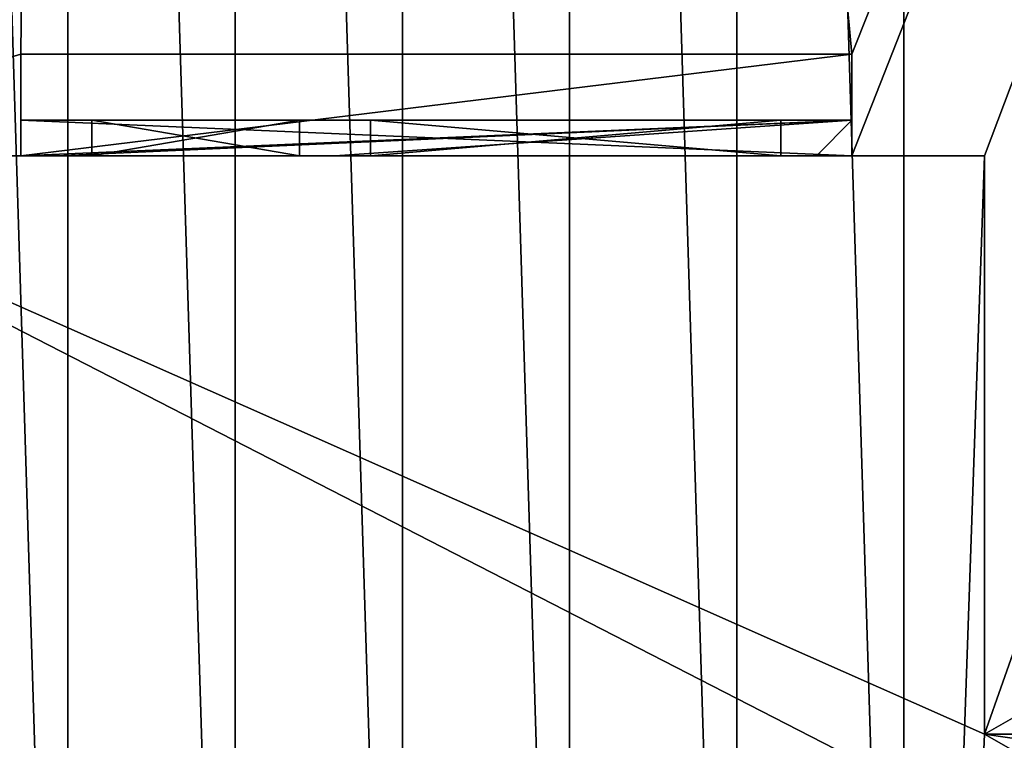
# Model space of a CAD drawing. Extents: x 22936 to 50368, y -4877 to 31080.
# Tile 260 of 601: x 44806 to 45000, y 4243 to 4385. Entities that reach past the tile are written whole.
import ezdxf

# ---------------------------------------------------------------- set-up
doc = ezdxf.new("R2010")
doc.units = 0
for name, color, linetype in [('01_GROS_OEUVRE', 251, 'CONTINUOUS'), ('03_COUVERTURE_BARDAGE', 44, 'CONTINUOUS'), ('04_MENUISERIES_EXT_', 40, 'CONTINUOUS'), ('05_VITRAGES', 40, 'CONTINUOUS'), ('08_AMENAGEMENTS_EXTERIEURS', 253, 'CONTINUOUS')]:
    doc.layers.add(name, color=color, linetype=linetype)

# ---------------------------------------------------------------- blocks, each defined once
blk = doc.blocks.new('GROUPER_15')
at = {"layer": '08_AMENAGEMENTS_EXTERIEURS'}
mesh = blk.add_polyface(dxfattribs=at)
corners = [(3235.07, 2624.22), (3100.68, 1328), (3052.09, 2624.22), (2891.78, 1078), (3100.68, 0), (2891.78, 0), (3051.84, 2621.77)]
mesh.append_faces([[corners[k] for k in face] for face in [(3, 4, 5)]], dxfattribs={"vtx0": -1})
mesh.append_faces([[corners[k] for k in face] for face in [(4, 2, 1)]], dxfattribs={"vtx0": -1, "vtx1": -1})
mesh.append_faces([[corners[k] for k in face] for face in [(4, 3, 6), (4, 6, 2)]], dxfattribs={"vtx0": -1, "vtx2": -1})
mesh.append_faces([[corners[k] for k in face] for face in [(0, 1, 2)]], dxfattribs={"vtx1": -1})
blk = doc.blocks.new('GROUPER_63')
at = {"layer": '04_MENUISERIES_EXT_'}
for p, q in [((0, 0), (0, 7)), ((0, 7), (0, 7, 240)), ((0, 0, 240), (0, 7, 240)), ((164, 7), (0, 7)), ((0, 7, 240), (164, 7, 240)), ((14, 7, 7), (55, 7, 7)), ((14, 7, 226), (14, 7, 7)), ((14, 0, 7), (14, 7, 7)), ((55, 7, 226), (14, 7, 226)), ((14, 0, 226), (14, 7, 226)), ((55, 0, 226), (55, 7, 226)), ((55, 7, 7), (55, 7, 226)), ((55, 0, 7), (55, 7, 7)), ((69, 0, 226), (69, 7, 226)), ((150, 7, 226), (69, 7, 226)), ((69, 0, 7), (69, 7, 7)), ((69, 7, 226), (69, 7, 7)), ((69, 7, 7), (150, 7, 7)), ((150, 0, 226), (150, 7, 226)), ((150, 7, 7), (150, 7, 226)), ((150, 0, 7), (150, 7, 7)), ((164, 0), (164, 7)), ((164, 7, 240), (164, 7)), ((164, 0, 240), (164, 7, 240)), ((7, 0), (0, 0)), ((0, 0, 240), (164, 0, 240)), ((0, 0), (0, 0, 240)), ((7, 0, 233), (7, 0)), ((62, 0), (7, 0)), ((62, 0, 233), (7, 0, 233)), ((14, 0, 226), (14, 0, 7)), ((55, 0, 226), (14, 0, 226)), ((14, 0, 7), (55, 0, 7)), ((55, 0, 7), (55, 0, 226)), ((62, 0), (62, 0, 233)), ((157, 0), (62, 0)), ((157, 0, 233), (62, 0, 233)), ((150, 0, 226), (69, 0, 226)), ((69, 0, 226), (69, 0, 7)), ((69, 0, 7), (150, 0, 7)), ((150, 0, 7), (150, 0, 226)), ((164, 0), (157, 0)), ((157, 0), (157, 0, 233)), ((164, 0, 240), (164, 0))]:
    blk.add_line(p, q, dxfattribs=at)
mesh = blk.add_polyface(dxfattribs=at)
corners = [(164, 7), (0, 0), (0, 7), (7, 0), (62, 0), (157, 0), (164, 0)]
mesh.append_faces([[corners[k] for k in face] for face in [(0, 1, 2), (5, 0, 6)]], dxfattribs={"vtx0": -1})
mesh.append_faces([[corners[k] for k in face] for face in [(1, 0, 3), (3, 0, 4), (4, 0, 5)]], dxfattribs={"vtx0": -1, "vtx1": -1})
mesh = blk.add_polyface(dxfattribs=at)
corners = [(0, 7), (14, 7, 7), (164, 7), (0, 7, 240), (14, 7, 226), (55, 7, 226), (69, 7, 226), (150, 7, 226), (150, 7, 7), (164, 7, 240), (55, 7, 7), (69, 7, 7)]
mesh.append_faces([[corners[k] for k in face] for face in [(0, 1, 2), (1, 3, 4), (4, 3, 5), (6, 3, 7), (2, 8, 9), (8, 10, 11), (9, 7, 3), (5, 11, 10), (11, 5, 6)]], dxfattribs={"vtx0": -1, "vtx1": -1})
mesh.append_faces([[corners[k] for k in face] for face in [(5, 3, 6), (8, 2, 1)]], dxfattribs={"vtx0": -1, "vtx1": -1, "vtx2": -1})
mesh.append_faces([[corners[k] for k in face] for face in [(1, 0, 3), (8, 1, 10), (9, 8, 7)]], dxfattribs={"vtx0": -1, "vtx2": -1})
mesh = blk.add_polyface(dxfattribs=at)
corners = [(164, 0, 240), (0, 7, 240), (0, 0, 240), (164, 7, 240)]
mesh.append_faces([[corners[k] for k in face] for face in [(0, 1, 2), (1, 0, 3)]], dxfattribs={"vtx0": -1})
mesh = blk.add_polyface(dxfattribs=at)
corners = [(0, 7, 240), (0, 0), (0, 0, 240), (0, 7)]
mesh.append_faces([[corners[k] for k in face] for face in [(0, 1, 2), (1, 0, 3)]], dxfattribs={"vtx0": -1})
mesh = blk.add_polyface(dxfattribs=at)
corners = [(55, 7, 226), (14, 0, 226), (14, 7, 226), (55, 0, 226)]
mesh.append_faces([[corners[k] for k in face] for face in [(0, 1, 2), (1, 0, 3)]], dxfattribs={"vtx0": -1})
mesh = blk.add_polyface(dxfattribs=at)
corners = [(55, 0, 7), (14, 7, 7), (14, 0, 7), (55, 7, 7)]
mesh.append_faces([[corners[k] for k in face] for face in [(0, 1, 2), (1, 0, 3)]], dxfattribs={"vtx0": -1})
mesh = blk.add_polyface(dxfattribs=at)
corners = [(14, 7, 7), (14, 0, 226), (14, 0, 7), (14, 7, 226)]
mesh.append_faces([[corners[k] for k in face] for face in [(0, 1, 2), (1, 0, 3)]], dxfattribs={"vtx0": -1})
mesh = blk.add_polyface(dxfattribs=at)
corners = [(55, 7, 226), (55, 0, 7), (55, 0, 226), (55, 7, 7)]
mesh.append_faces([[corners[k] for k in face] for face in [(0, 1, 2), (1, 0, 3)]], dxfattribs={"vtx0": -1})
mesh = blk.add_polyface(dxfattribs=at)
corners = [(150, 7, 226), (69, 0, 226), (69, 7, 226), (150, 0, 226)]
mesh.append_faces([[corners[k] for k in face] for face in [(0, 1, 2), (1, 0, 3)]], dxfattribs={"vtx0": -1})
mesh = blk.add_polyface(dxfattribs=at)
corners = [(69, 0, 7), (69, 7, 226), (69, 0, 226), (69, 7, 7)]
mesh.append_faces([[corners[k] for k in face] for face in [(0, 1, 2), (1, 0, 3)]], dxfattribs={"vtx0": -1})
mesh = blk.add_polyface(dxfattribs=at)
corners = [(150, 0, 7), (69, 7, 7), (69, 0, 7), (150, 7, 7)]
mesh.append_faces([[corners[k] for k in face] for face in [(0, 1, 2), (1, 0, 3)]], dxfattribs={"vtx0": -1})
mesh = blk.add_polyface(dxfattribs=at)
corners = [(150, 7, 226), (150, 0, 7), (150, 0, 226), (150, 7, 7)]
mesh.append_faces([[corners[k] for k in face] for face in [(0, 1, 2), (1, 0, 3)]], dxfattribs={"vtx0": -1})
mesh = blk.add_polyface(dxfattribs=at)
corners = [(164, 7), (164, 0, 240), (164, 0), (164, 7, 240)]
mesh.append_faces([[corners[k] for k in face] for face in [(0, 1, 2), (1, 0, 3)]], dxfattribs={"vtx0": -1})
mesh = blk.add_polyface(dxfattribs=at)
corners = [(164, 0, 240), (157, 0), (164, 0), (157, 0, 233), (62, 0, 233), (7, 0, 233), (0, 0), (7, 0), (0, 0, 240)]
mesh.append_faces([[corners[k] for k in face] for face in [(0, 1, 2), (5, 6, 7)]], dxfattribs={"vtx0": -1})
mesh.append_faces([[corners[k] for k in face] for face in [(1, 0, 3), (3, 0, 4), (4, 0, 5), (6, 5, 8), (8, 5, 0)]], dxfattribs={"vtx0": -1, "vtx1": -1})
mesh = blk.add_polyface(dxfattribs=at)
corners = [(62, 0), (55, 0, 7), (7, 0), (62, 0, 233), (55, 0, 226), (14, 0, 226), (14, 0, 7), (7, 0, 233)]
mesh.append_faces([[corners[k] for k in face] for face in [(0, 1, 2), (1, 3, 4), (4, 3, 5), (2, 6, 7), (6, 2, 1), (7, 5, 3)]], dxfattribs={"vtx0": -1, "vtx1": -1})
mesh.append_faces([[corners[k] for k in face] for face in [(1, 0, 3), (7, 6, 5)]], dxfattribs={"vtx0": -1, "vtx2": -1})
mesh = blk.add_polyface(dxfattribs=at)
corners = [(157, 0), (150, 0, 7), (62, 0), (157, 0, 233), (150, 0, 226), (69, 0, 226), (69, 0, 7), (62, 0, 233)]
mesh.append_faces([[corners[k] for k in face] for face in [(0, 1, 2), (1, 3, 4), (4, 3, 5), (2, 6, 7), (6, 2, 1), (7, 5, 3)]], dxfattribs={"vtx0": -1, "vtx1": -1})
mesh.append_faces([[corners[k] for k in face] for face in [(1, 0, 3), (7, 6, 5)]], dxfattribs={"vtx0": -1, "vtx2": -1})
blk = doc.blocks.new('GROUPER_64')
at = {"layer": '05_VITRAGES'}
for p, q in [((0, 0, 219), (0, 7, 219)), ((0, 0), (0, 7)), ((0, 7), (0, 7, 219)), ((0, 7, 219), (41, 7, 219)), ((41, 7), (0, 7)), ((41, 0), (41, 7)), ((41, 7, 219), (41, 7)), ((41, 0, 219), (41, 7, 219)), ((55, 7, 219), (55, 7)), ((55, 7), (136, 7)), ((136, 7, 219), (55, 7, 219)), ((55, 0, 219), (55, 7, 219)), ((55, 0), (55, 7)), ((136, 7), (136, 7, 219)), ((136, 0, 219), (136, 7, 219)), ((136, 0), (136, 7)), ((0, 0), (0, 0, 219)), ((41, 0), (0, 0)), ((0, 0, 219), (41, 0, 219)), ((41, 0, 219), (41, 0)), ((55, 0), (136, 0)), ((136, 0, 219), (55, 0, 219)), ((55, 0, 219), (55, 0)), ((136, 0), (136, 0, 219))]:
    blk.add_line(p, q, dxfattribs=at)
mesh = blk.add_polyface(dxfattribs=at)
corners = [(0, 7, 219), (41, 7), (0, 7), (41, 7, 219)]
mesh.append_faces([[corners[k] for k in face] for face in [(0, 1, 2), (1, 0, 3)]], dxfattribs={"vtx0": -1})
mesh = blk.add_polyface(dxfattribs=at)
corners = [(0, 7, 219), (0, 0), (0, 0, 219), (0, 7)]
mesh.append_faces([[corners[k] for k in face] for face in [(0, 1, 2), (1, 0, 3)]], dxfattribs={"vtx0": -1})
mesh = blk.add_polyface(dxfattribs=at)
corners = [(41, 0, 219), (0, 7, 219), (0, 0, 219), (41, 7, 219)]
mesh.append_faces([[corners[k] for k in face] for face in [(0, 1, 2), (1, 0, 3)]], dxfattribs={"vtx0": -1})
mesh = blk.add_polyface(dxfattribs=at)
corners = [(41, 7), (0, 0), (0, 7), (41, 0)]
mesh.append_faces([[corners[k] for k in face] for face in [(0, 1, 2), (1, 0, 3)]], dxfattribs={"vtx0": -1})
mesh = blk.add_polyface(dxfattribs=at)
corners = [(41, 0), (41, 7, 219), (41, 0, 219), (41, 7)]
mesh.append_faces([[corners[k] for k in face] for face in [(0, 1, 2), (1, 0, 3)]], dxfattribs={"vtx0": -1})
mesh = blk.add_polyface(dxfattribs=at)
corners = [(55, 7, 219), (136, 7), (55, 7), (136, 7, 219)]
mesh.append_faces([[corners[k] for k in face] for face in [(0, 1, 2), (1, 0, 3)]], dxfattribs={"vtx0": -1})
mesh = blk.add_polyface(dxfattribs=at)
corners = [(136, 0, 219), (55, 7, 219), (55, 0, 219), (136, 7, 219)]
mesh.append_faces([[corners[k] for k in face] for face in [(0, 1, 2), (1, 0, 3)]], dxfattribs={"vtx0": -1})
mesh = blk.add_polyface(dxfattribs=at)
corners = [(136, 7), (55, 0), (55, 7), (136, 0)]
mesh.append_faces([[corners[k] for k in face] for face in [(0, 1, 2), (1, 0, 3)]], dxfattribs={"vtx0": -1})
mesh = blk.add_polyface(dxfattribs=at)
corners = [(55, 7, 219), (55, 0), (55, 0, 219), (55, 7)]
mesh.append_faces([[corners[k] for k in face] for face in [(0, 1, 2), (1, 0, 3)]], dxfattribs={"vtx0": -1})
mesh = blk.add_polyface(dxfattribs=at)
corners = [(136, 0), (136, 7, 219), (136, 0, 219), (136, 7)]
mesh.append_faces([[corners[k] for k in face] for face in [(0, 1, 2), (1, 0, 3)]], dxfattribs={"vtx0": -1})
mesh = blk.add_polyface(dxfattribs=at)
corners = [(41, 0), (0, 0, 219), (0, 0), (41, 0, 219)]
mesh.append_faces([[corners[k] for k in face] for face in [(0, 1, 2), (1, 0, 3)]], dxfattribs={"vtx0": -1})
mesh = blk.add_polyface(dxfattribs=at)
corners = [(136, 0, 219), (55, 0), (136, 0), (55, 0, 219)]
mesh.append_faces([[corners[k] for k in face] for face in [(0, 1, 2), (1, 0, 3)]], dxfattribs={"vtx0": -1})
blk = doc.blocks.new('GROUPER_101')
at = {"layer": '08_AMENAGEMENTS_EXTERIEURS'}
for p, q in [((2543.09, 2738.36), (2800.62, 2738.36)), ((2800.62, 2738.36), (2800.62, 2624.22)), ((2800.62, 2624.22), (2828.02, 2624.22))]:
    blk.add_line(p, q, dxfattribs=at)
mesh = blk.add_polyface(dxfattribs=at)
corners = [(2518.21, 2624.22), (2243.08, 2224.67), (2168.75, 2624.22), (2780.82, 2168.92), (2543.09, 2738.36), (2800.62, 2738.36), (2800.62, 2624.22), (2828.02, 2624.22)]
mesh.append_faces([[corners[k] for k in face] for face in [(0, 1, 2), (3, 6, 7)]], dxfattribs={"vtx0": -1})
mesh.append_faces([[corners[k] for k in face] for face in [(1, 0, 3)]], dxfattribs={"vtx0": -1, "vtx1": -1})
mesh.append_faces([[corners[k] for k in face] for face in [(3, 0, 4), (3, 4, 5), (3, 5, 6)]], dxfattribs={"vtx0": -1, "vtx2": -1})
blk = doc.blocks.new('GROUPER_6')
at = {"layer": '01_GROS_OEUVRE'}
for p, q in [((2432.74, 467.96), (2596.74, 467.96)), ((2432.74, 447.96), (2432.74, 467.96)), ((2596.74, 467.96, 240), (2432.74, 467.96, 240)), ((2432.74, 467.96), (2432.74, 467.96, 240)), ((2432.74, 447.96, 240), (2432.74, 467.96, 240)), ((2596.74, 447.96), (2596.74, 467.96)), ((2596.74, 467.96), (2596.74, 467.96, 240)), ((2596.74, 447.96, 240), (2596.74, 467.96, 240)), ((2365.4, 447.96, 290), (2622.93, 447.96, 290)), ((2365.4, 447.96), (2432.74, 447.96)), ((2432.74, 447.96), (2432.74, 447.96, 240)), ((2596.74, 447.96, 240), (2432.74, 447.96, 240)), ((2596.74, 447.96), (2622.93, 447.96)), ((2596.74, 447.96), (2596.74, 447.96, 240)), ((2622.93, 447.96, 290), (2622.93, 333.81, 290)), ((2622.93, 447.96), (2622.93, 333.81)), ((2622.93, 447.96), (2622.93, 447.96, 290)), ((2622.93, 333.81), (2622.93, 333.81, 290))]:
    blk.add_line(p, q, dxfattribs=at)
at = {"layer": '01_GROS_OEUVRE', "color": 7}
for p, q in [((3828.02, 333.81, 290), (2622.93, 333.81, 290)), ((2657.93, 333.81), (2622.93, 333.81))]:
    blk.add_line(p, q, dxfattribs=at)
at = {"layer": '03_COUVERTURE_BARDAGE'}
for p, q in [((2442.02, 1180.39, 1251), (2442.02, 120.7, 983.69)), ((2475.02, 1180.39, 1251), (2475.02, 120.7, 983.69)), ((2508.02, 1180.39, 1251), (2508.02, 120.7, 983.69)), ((2541.02, 1180.39, 1251), (2541.02, 120.7, 983.69)), ((2574.02, 1180.39, 1251), (2574.02, 120.7, 983.69)), ((2607.02, 1180.39, 1251), (2607.02, 120.7, 983.69))]:
    blk.add_line(p, q, dxfattribs=at)
at = {"layer": '01_GROS_OEUVRE'}
mesh = blk.add_polyface(dxfattribs=at)
corners = [(2199.54, 1580.39), (1222.93, 1560.39), (1222.93, 1580.39), (1286.13, 353.81), (1467.93, 353.81), (1467.93, 333.81), (1587.93, 353.81), (2284.7, 353.81), (2282.89, 2069.39), (2448.93, 2069.39), (2284.7, 333.81), (2340.52, 333.81), (2365.4, 447.96), (2432.74, 467.96), (2596.74, 467.96), (3234.93, 2069.39), (2596.74, 447.96), (2622.93, 447.96), (2622.93, 333.81), (2657.93, 353.81), (2657.93, 333.81), (2969.93, 930.81), (2877.93, 353.81), (3234.93, 1580.39), (3366.84, 930.81), (3828.02, 1580.39), (3808.02, 1040.81), (3828.02, 1035.81), (3808.02, 1035.81), (3828.02, 785.81), (3808.02, 780.81), (3808.02, 785.81), (3828.02, 333.81), (2877.93, 333.81), (2969.93, 780.81), (2432.74, 447.96), (1587.93, 333.81), (983.77, 1545.88), (880.44, 353.81), (777.17, 333.81), (1062.24, 353.81), (987.09, 1565.39), (989.65, 1580.39), (1113.93, 1580.39), (1062.24, 333.81), (1113.93, 1560.39), (1286.13, 333.81), (880.44, 333.81)]
mesh.append_faces([[corners[k] for k in face] for face in [(0, 1, 2), (18, 19, 20), (29, 30, 31), (22, 32, 33)]], dxfattribs={"vtx0": -1})
mesh.append_faces([[corners[k] for k in face] for face in [(3, 0, 4), (4, 0, 5), (6, 0, 7), (7, 9, 10), (10, 9, 11), (11, 9, 12), (13, 9, 14), (14, 15, 16), (16, 15, 17), (17, 15, 18), (19, 21, 22), (24, 25, 26), (34, 22, 21), (32, 30, 29), (37, 38, 39), (38, 37, 40), (40, 43, 44), (44, 45, 46), (46, 1, 3)]], dxfattribs={"vtx0": -1, "vtx1": -1})
mesh.append_faces([[corners[k] for k in face] for face in [(1, 0, 3), (5, 0, 6), (12, 9, 13), (18, 15, 19), (19, 15, 21), (32, 22, 34)]], dxfattribs={"vtx0": -1, "vtx1": -1, "vtx2": -1})
mesh.append_faces([[corners[k] for k in face] for face in [(7, 0, 8), (7, 8, 9), (14, 9, 15), (21, 15, 23), (23, 24, 21), (24, 23, 25), (26, 25, 27), (32, 34, 30), (40, 37, 41), (40, 41, 42), (40, 42, 43), (44, 43, 45), (46, 45, 1)]], dxfattribs={"vtx0": -1, "vtx2": -1})
mesh.append_faces([[corners[k] for k in face] for face in [(35, 12, 13), (36, 5, 6), (47, 39, 38)]], dxfattribs={"vtx1": -1})
mesh.append_faces([[corners[k] for k in face] for face in [(27, 28, 26)]], dxfattribs={"vtx2": -1})
mesh = blk.add_polyface(dxfattribs=at)
corners = [(4328.02, 120.7, 926.42), (753.64, 283.81, 968.53), (725.84, 120.7, 926.42), (768.64, 283.81, 968.53), (2967.91, 283.81, 968.53), (3828.02, 283.81, 968.53), (4328.02, 283.81, 968.53), (4328.02, 164.33, 937.68), (906.47, 1180.39, 1200.04), (921.47, 1180.39, 1200.04), (907.24, 1184.9, 1201.2), (922.24, 1184.9, 1201.2)]
mesh.append_faces([[corners[k] for k in face] for face in [(0, 1, 2), (6, 0, 7), (10, 9, 11)]], dxfattribs={"vtx0": -1})
mesh.append_faces([[corners[k] for k in face] for face in [(3, 0, 4), (4, 0, 5), (5, 0, 6), (8, 9, 10)]], dxfattribs={"vtx0": -1, "vtx1": -1})
mesh.append_faces([[corners[k] for k in face] for face in [(1, 0, 3)]], dxfattribs={"vtx0": -1, "vtx1": -1, "vtx2": -1})
mesh.append_faces([[corners[k] for k in face] for face in [(3, 8, 1), (8, 3, 9)]], dxfattribs={"vtx0": -1, "vtx2": -1})
mesh = blk.add_polyface(dxfattribs=at)
corners = [(2409.02, 1180.39, 1251), (2442.02, 120.7, 983.69), (2409.02, 120.7, 983.69), (2442.02, 1180.39, 1251)]
mesh.append_faces([[corners[k] for k in face] for face in [(0, 1, 2), (1, 0, 3)]], dxfattribs={"vtx0": -1})
mesh = blk.add_polyface(dxfattribs=at)
corners = [(2442.02, 1180.39, 1251), (2475.02, 120.7, 983.69), (2442.02, 120.7, 983.69), (2475.02, 1180.39, 1251)]
mesh.append_faces([[corners[k] for k in face] for face in [(0, 1, 2), (1, 0, 3)]], dxfattribs={"vtx0": -1})
mesh = blk.add_polyface(dxfattribs=at)
corners = [(2475.02, 1180.39, 1251), (2508.02, 120.7, 983.69), (2475.02, 120.7, 983.69), (2508.02, 1180.39, 1251)]
mesh.append_faces([[corners[k] for k in face] for face in [(0, 1, 2), (1, 0, 3)]], dxfattribs={"vtx0": -1})
mesh = blk.add_polyface(dxfattribs=at)
corners = [(2508.02, 1180.39, 1251), (2541.02, 120.7, 983.69), (2508.02, 120.7, 983.69), (2541.02, 1180.39, 1251)]
mesh.append_faces([[corners[k] for k in face] for face in [(0, 1, 2), (1, 0, 3)]], dxfattribs={"vtx0": -1})
mesh = blk.add_polyface(dxfattribs=at)
corners = [(2541.02, 1180.39, 1251), (2574.02, 120.7, 983.69), (2541.02, 120.7, 983.69), (2574.02, 1180.39, 1251)]
mesh.append_faces([[corners[k] for k in face] for face in [(0, 1, 2), (1, 0, 3)]], dxfattribs={"vtx0": -1})
mesh = blk.add_polyface(dxfattribs=at)
corners = [(2574.02, 1180.39, 1251), (2607.02, 120.7, 983.69), (2574.02, 120.7, 983.69), (2607.02, 1180.39, 1251)]
mesh.append_faces([[corners[k] for k in face] for face in [(0, 1, 2), (1, 0, 3)]], dxfattribs={"vtx0": -1})
mesh = blk.add_polyface(dxfattribs=at)
corners = [(2607.02, 1180.39, 1251), (2640.02, 120.7, 983.69), (2607.02, 120.7, 983.69), (2640.02, 1180.39, 1251)]
mesh.append_faces([[corners[k] for k in face] for face in [(0, 1, 2), (1, 0, 3)]], dxfattribs={"vtx0": -1})
at = {"layer": '01_GROS_OEUVRE', "color": 251}
mesh = blk.add_polyface(dxfattribs=at)
corners = [(2596.74, 467.96, 240), (2432.74, 467.96), (2596.74, 467.96), (2432.74, 467.96, 240)]
mesh.append_faces([[corners[k] for k in face] for face in [(0, 1, 2), (1, 0, 3)]], dxfattribs={"vtx0": -1, "color": 251})
at = {"layer": '01_GROS_OEUVRE', "color": 7}
mesh = blk.add_polyface(dxfattribs=at)
corners = [(2596.74, 467.96, 240), (2432.74, 447.96, 240), (2432.74, 467.96, 240), (2596.74, 447.96, 240)]
mesh.append_faces([[corners[k] for k in face] for face in [(0, 1, 2), (1, 0, 3)]], dxfattribs={"vtx0": -1, "color": 7})
at = {"layer": '01_GROS_OEUVRE', "color": 251}
mesh = blk.add_polyface(dxfattribs=at)
corners = [(2432.74, 467.96), (2432.74, 447.96, 240), (2432.74, 447.96), (2432.74, 467.96, 240)]
mesh.append_faces([[corners[k] for k in face] for face in [(0, 1, 2), (1, 0, 3)]], dxfattribs={"vtx0": -1, "color": 251})
mesh = blk.add_polyface(dxfattribs=at)
corners = [(2596.74, 467.96, 240), (2596.74, 447.96), (2596.74, 447.96, 240), (2596.74, 467.96)]
mesh.append_faces([[corners[k] for k in face] for face in [(0, 1, 2), (1, 0, 3)]], dxfattribs={"vtx0": -1, "color": 251})
at = {"layer": '01_GROS_OEUVRE', "color": 7}
mesh = blk.add_polyface(dxfattribs=at)
corners = [(777.17, 333.81, 290), (802.15, 272.1, 290), (767.65, 277.98, 290), (2340.52, 333.81, 290), (1537.01, 268.57, 290), (1516.84, 150.28, 290), (2251.16, 268.57, 290), (2231, 150.28, 290), (2945.15, 150.28, 290), (2365.4, 447.96, 290), (2622.93, 333.81, 290), (2622.93, 447.96, 290), (2967.91, 283.81, 290), (3828.02, 333.81, 290), (3793.02, 283.81, 290), (3828.02, 283.81, 290)]
mesh.append_faces([[corners[k] for k in face] for face in [(0, 1, 2), (1, 4, 5), (4, 6, 7), (10, 9, 11), (14, 13, 15)]], dxfattribs={"vtx0": -1, "color": 7})
mesh.append_faces([[corners[k] for k in face] for face in [(6, 3, 8), (8, 10, 12), (12, 13, 14)]], dxfattribs={"vtx0": -1, "vtx1": -1, "color": 7})
mesh.append_faces([[corners[k] for k in face] for face in [(1, 3, 4), (4, 3, 6), (8, 9, 10)]], dxfattribs={"vtx0": -1, "vtx1": -1, "vtx2": -1, "color": 7})
mesh.append_faces([[corners[k] for k in face] for face in [(1, 0, 3), (8, 3, 9), (12, 10, 13)]], dxfattribs={"vtx0": -1, "vtx2": -1, "color": 7})
at = {"layer": '01_GROS_OEUVRE', "color": 250}
mesh = blk.add_polyface(dxfattribs=at)
corners = [(2622.93, 447.96, 290), (2596.74, 447.96), (2622.93, 447.96), (2596.74, 447.96, 240), (2432.74, 447.96, 240), (2365.4, 447.96), (2432.74, 447.96), (2365.4, 447.96, 290)]
mesh.append_faces([[corners[k] for k in face] for face in [(0, 1, 2), (4, 5, 6)]], dxfattribs={"vtx0": -1, "color": 250})
mesh.append_faces([[corners[k] for k in face] for face in [(1, 0, 3), (3, 0, 4), (5, 4, 7), (7, 4, 0)]], dxfattribs={"vtx0": -1, "vtx1": -1, "color": 250})
mesh = blk.add_polyface(dxfattribs=at)
corners = [(2622.93, 447.96, 290), (2622.93, 333.81), (2622.93, 333.81, 290), (2622.93, 447.96)]
mesh.append_faces([[corners[k] for k in face] for face in [(0, 1, 2), (1, 0, 3)]], dxfattribs={"vtx0": -1, "color": 250})
mesh = blk.add_polyface(dxfattribs=at)
corners = [(3828.02, 333.81), (3808.02, 333.81, 80), (2877.93, 333.81), (3828.02, 333.81, 290), (3808.02, 333.81, 240), (2969.93, 333.81, 240), (2657.93, 333.81, 240), (2622.93, 333.81), (2657.93, 333.81), (2622.93, 333.81, 290), (2969.93, 333.81, 80), (2877.93, 333.81, 240)]
mesh.append_faces([[corners[k] for k in face] for face in [(6, 7, 8)]], dxfattribs={"vtx0": -1, "color": 250})
mesh.append_faces([[corners[k] for k in face] for face in [(0, 1, 2), (1, 3, 4), (4, 3, 5), (7, 6, 9), (9, 6, 3), (2, 10, 11), (10, 2, 1), (11, 5, 6)]], dxfattribs={"vtx0": -1, "vtx1": -1, "color": 250})
mesh.append_faces([[corners[k] for k in face] for face in [(5, 3, 6)]], dxfattribs={"vtx0": -1, "vtx1": -1, "vtx2": -1, "color": 250})
mesh.append_faces([[corners[k] for k in face] for face in [(1, 0, 3), (11, 10, 5)]], dxfattribs={"vtx0": -1, "vtx2": -1, "color": 250})

msp = doc.modelspace()

# ---------------------------------------------------------------- block references
at = {"layer": '01_GROS_OEUVRE', "color": 251}
msp.add_blockref('GROUPER_6', (42373.17, 3910.33), dxfattribs=at)
at = {"layer": '04_MENUISERIES_EXT_', "color": 251}
msp.add_blockref('GROUPER_63', (44805.91, 4358.29), dxfattribs=at)
at = {"layer": '05_VITRAGES', "color": 8}
msp.add_blockref('GROUPER_64', (44819.91, 4358.29, 7), dxfattribs=at)
at = {"layer": '08_AMENAGEMENTS_EXTERIEURS', "color": 254}
for name, p in [('GROUPER_15', (41971.41, 1619.93)), ('GROUPER_101', (42195.48, 1619.93))]:
    msp.add_blockref(name, p, dxfattribs=at)

doc.saveas('drawing.dxf')
